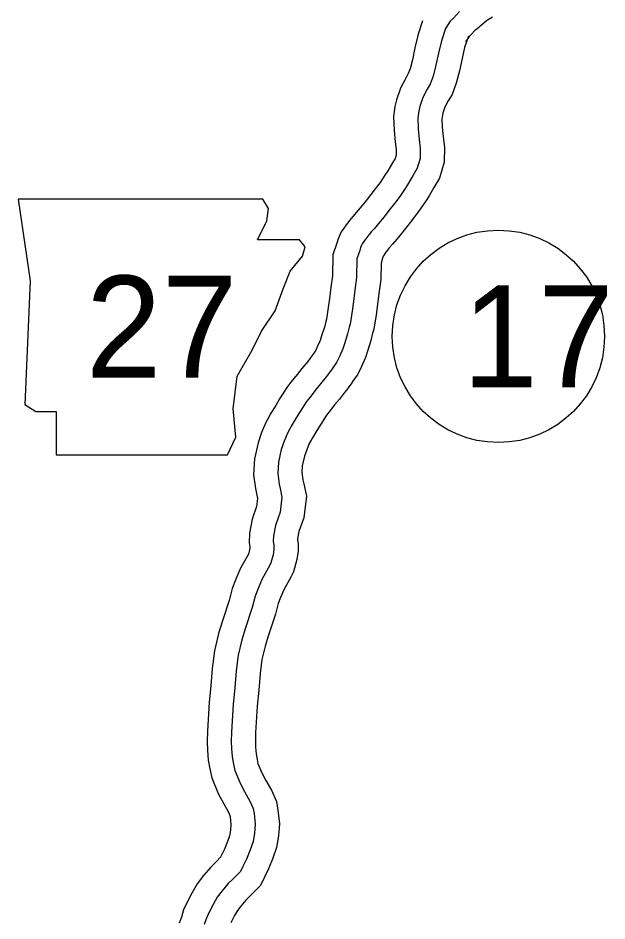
# Model space of a CAD drawing. Extents: x -83719 to 153526, y -11835 to 11446.
# Drawn here: x 14455.4 to 14577.4, y -1976 to -1789 of the extents above; entities that cross this region are included whole.
import ezdxf

# ---------------------------------------------------------------- set-up
doc = ezdxf.new("R2010")
doc.units = 0
for name, color, linetype in [('Level 10', 7, 'Continuous'), ('Level 21', 7, 'Continuous'), ('Level 27', 7, 'Continuous'), ('Level 59', 7, 'Continuous')]:
    doc.layers.add(name, color=color, linetype=linetype)

msp = doc.modelspace()

# ---------------------------------------------------------------- linework, layer by layer
at = {"layer": 'Level 10'}
for points in [[(14539.22, -1789.56), (14538.31, -1792.3), (14537.64, -1795.11), (14537.11, -1797.6), (14536.63, -1799.49), (14536.27, -1800.45), (14535.8, -1801.25), (14534.65, -1803.45), (14533.81, -1805.91), (14533.5, -1807.25), (14533.21, -1809.38), (14533.32, -1812.26), (14533.57, -1814.63), (14533.73, -1816.2), (14533.73, -1817.34), (14533.52, -1818.04), (14532.96, -1818.97), (14532, -1820.6), (14531.43, -1821.52), (14530.41, -1823.01), (14529.4, -1824.36), (14528.28, -1825.8), (14527.33, -1827.03), (14526.29, -1828.29), (14525.46, -1829.25), (14524.81, -1830), (14524.35, -1830.53), (14524.13, -1830.81), (14523.17, -1832.07), (14523.09, -1832.24), (14522.36, -1833.28), (14521.72, -1834.69), (14521.43, -1835.59), (14520.64, -1838.02), (14520.55, -1842.34), (14520.21, -1844.7), (14519.94, -1847.06), (14519.68, -1848.95), (14519.29, -1851.34), (14519.17, -1851.81), (14518.87, -1853), (14518.3, -1854.79), (14518.02, -1855.74), (14517.47, -1856.92), (14517.07, -1857.77), (14516.66, -1858.35), (14516.26, -1858.94), (14515.77, -1859.6), (14515.57, -1859.9), (14515.41, -1860.08), (14514.21, -1861.59), (14513.2, -1862.8), (14511.95, -1864.4), (14511.1, -1865.49), (14509.6, -1867.85), (14508.78, -1869.2), (14507.64, -1871.03), (14507.27, -1871.77), (14506.73, -1872.78), (14505.87, -1874.82), (14505.12, -1876.97), (14504.36, -1880.28), (14504.16, -1883.56), (14504.59, -1886.39), (14504.81, -1887.44), (14505.02, -1888.46)], [(14553.73, -1788.77), (14552.66, -1789.42), (14552.5, -1789.54), (14551.45, -1790.43), (14550.46, -1791.26), (14550.14, -1791.48), (14549.2, -1792.43), (14548.89, -1792.77), (14548.12, -1793.91)], [(14548.71, -1792.7), (14547.94, -1795.04), (14547.4, -1797.31), (14546.85, -1799.88), (14546.19, -1802.47), (14545.33, -1804.78), (14544.54, -1806.12), (14543.87, -1807.39), (14543.44, -1808.67), (14543.35, -1809.07), (14543.23, -1809.87), (14543.3, -1811.54), (14543.51, -1813.59), (14543.74, -1815.69), (14543.73, -1818.83), (14542.73, -1822.14), (14541.55, -1824.07), (14540.57, -1825.77), (14539.8, -1826.99), (14538.55, -1828.84), (14537.35, -1830.42), (14536.2, -1831.92), (14535.14, -1833.28), (14533.91, -1834.76), (14533.01, -1835.8), (14532.39, -1836.52), (14532.05, -1836.92), (14532.01, -1836.97), (14531.62, -1837.48), (14531.09, -1838.24), (14531.07, -1838.3), (14530.95, -1838.67), (14530.61, -1839.71), (14530.54, -1843.15), (14530.13, -1845.99), (14529.86, -1848.31), (14529.57, -1850.43), (14529.09, -1853.38), (14528.87, -1854.25), (14528.49, -1855.73), (14527.85, -1857.74), (14527.4, -1859.27), (14526.53, -1861.15), (14525.73, -1862.84), (14524.87, -1864.06), (14524.41, -1864.74), (14523.96, -1865.35), (14523.48, -1866.05), (14523.05, -1866.54), (14521.97, -1867.9), (14520.98, -1869.09), (14519.83, -1870.56), (14519.28, -1871.26), (14518.1, -1873.11), (14517.31, -1874.42), (14516.38, -1875.93), (14516.14, -1876.39), (14515.75, -1877.11), (14515.21, -1878.41), (14514.74, -1879.74), (14514.29, -1881.71), (14514.21, -1883.1), (14514.43, -1884.62), (14514.61, -1885.43), (14515.13, -1888.03)], [(14505.02, -1888.46), (14504.83, -1890.16), (14503.87, -1892.76), (14503.38, -1895.65), (14503.26, -1897.58), (14503.41, -1898.6), (14503.41, -1898.64), (14503.34, -1899.13), (14503.11, -1900.02), (14501.49, -1902.92), (14500.53, -1905.22), (14499.76, -1907.16), (14499.12, -1909.64), (14497.73, -1913.82), (14496.94, -1916.48), (14496.07, -1920.06), (14495.61, -1923.7), (14495.33, -1927.3), (14494.98, -1930.68), (14494.62, -1936.67), (14494.57, -1938.88), (14494.61, -1940.6), (14494.81, -1942.67), (14495.12, -1944.53), (14495.54, -1946.36), (14496.84, -1949.58), (14498, -1951.76), (14498.98, -1953.46), (14499.3, -1954.18), (14499.33, -1954.38), (14499.5, -1956.03), (14499.41, -1957.19), (14499.22, -1958.35), (14498.82, -1959.54), (14498.18, -1961.11), (14497.48, -1962.5), (14497.32, -1962.83), (14496.41, -1963.76), (14495.3, -1964.87), (14493.82, -1966.57), (14492.47, -1968.31), (14491.39, -1970.26), (14490.53, -1972.01), (14489.69, -1973.72), (14489.22, -1975.2), (14488.79, -1976.48)], [(14515.13, -1888.03), (14514.63, -1892.47), (14513.57, -1895.35), (14513.32, -1896.8), (14513.3, -1897.14), (14513.41, -1897.86), (14513.41, -1899.42), (14513.14, -1901.14), (14512.5, -1903.66), (14511.89, -1904.8), (14510.5, -1907.3), (14509.79, -1909), (14509.28, -1910.27), (14508.71, -1912.46), (14507.27, -1916.82), (14506.59, -1919.11), (14505.92, -1921.88), (14505.56, -1924.72), (14505.29, -1928.2), (14504.95, -1931.5), (14504.61, -1937.07), (14504.58, -1938.87), (14504.6, -1940.02), (14504.73, -1941.36), (14504.93, -1942.58), (14505.11, -1943.36), (14505.92, -1945.35), (14506.75, -1946.92), (14507.89, -1948.9), (14508.96, -1951.27), (14509.25, -1953.07), (14509.54, -1955.9), (14509.35, -1958.41), (14508.94, -1960.8), (14508.2, -1963.01), (14507.29, -1965.24), (14506.45, -1966.92), (14505.61, -1968.66), (14503.51, -1970.8), (14502.62, -1971.69), (14501.56, -1972.92), (14500.84, -1973.85), (14500.25, -1974.9), (14499.5, -1976.42)]]:
    msp.add_lwpolyline(points, dxfattribs=at)
at = {"layer": 'Level 21'}
msp.add_lwpolyline([(14455.37, -1826.47), (14457.91, -1843.39), (14456.78, -1869.05), (14459.04, -1870.46), (14463.27, -1870.46), (14463.27, -1879.48), (14498.8, -1879.48), (14500.49, -1875.81), (14499.93, -1869.89), (14500.77, -1863.12), (14503.87, -1857.77), (14505.85, -1853.82), (14508.67, -1849.59), (14510.36, -1845.08), (14511.77, -1841.41), (14514.31, -1838.31), (14514.87, -1836.34), (14513.74, -1834.93), (14505, -1834.93), (14506.97, -1830.98), (14507.26, -1828.44), (14506.09, -1826.49)], close=True, dxfattribs=at)
at = {"layer": 'Level 27'}
msp.add_circle((14554.93, -1854.9), 22, dxfattribs=at)
at = {"layer": 'Level 59'}
for points in [[(14546.9, -1787.63), (14545.6, -1788.96), (14544.97, -1789.63), (14543.96, -1791.13)], [(14543.96, -1791.13), (14543.13, -1793.67), (14542.52, -1796.21), (14541.98, -1798.74), (14541.41, -1800.98), (14540.8, -1802.62), (14540.17, -1803.68), (14539.26, -1805.42), (14538.63, -1807.29), (14538.42, -1808.16), (14538.22, -1809.63), (14538.31, -1811.9), (14538.54, -1814.11), (14538.74, -1815.94), (14538.73, -1818.08), (14538.12, -1820.09), (14537.25, -1821.52), (14536.28, -1823.19), (14535.62, -1824.26), (14534.48, -1825.92), (14533.38, -1827.39), (14532.24, -1828.86), (14531.24, -1830.16), (14530.1, -1831.53), (14529.23, -1832.53), (14528.6, -1833.26), (14528.2, -1833.73), (14528.07, -1833.89), (14527.43, -1834.73), (14527.4, -1834.79), (14526.73, -1835.76), (14526.39, -1836.49), (14526.19, -1837.13), (14525.62, -1838.87), (14525.54, -1842.74), (14525.17, -1845.35), (14524.9, -1847.69), (14524.63, -1849.69), (14524.19, -1852.36), (14524.02, -1853.03), (14523.68, -1854.36), (14523.08, -1856.27), (14522.71, -1857.5), (14522, -1859.04), (14521.4, -1860.31), (14520.77, -1861.21), (14520.33, -1861.84), (14519.86, -1862.47), (14519.53, -1862.97), (14519.23, -1863.31), (14518.09, -1864.74), (14517.09, -1865.94), (14515.89, -1867.48), (14515.19, -1868.38), (14513.85, -1870.48), (14513.05, -1871.81), (14512.01, -1873.48), (14511.71, -1874.08), (14511.24, -1874.95), (14510.54, -1876.62), (14509.93, -1878.35), (14509.33, -1880.99), (14509.19, -1883.33), (14509.51, -1885.5), (14509.71, -1886.44), (14510.07, -1888.24)], [(14510.07, -1888.24), (14509.73, -1891.32), (14508.72, -1894.06), (14508.35, -1896.23), (14508.28, -1897.36), (14508.41, -1898.23), (14508.41, -1899.03), (14508.24, -1900.14), (14507.8, -1901.84), (14507.5, -1902.41), (14506, -1905.11), (14505.16, -1907.11), (14504.52, -1908.71), (14503.91, -1911.05), (14502.5, -1915.32), (14501.77, -1917.79), (14500.99, -1920.97), (14500.58, -1924.21), (14500.31, -1927.75), (14499.96, -1931.09), (14499.61, -1936.87), (14499.58, -1938.87), (14499.6, -1940.31), (14499.77, -1942.02), (14500.03, -1943.55), (14500.32, -1944.86), (14501.38, -1947.47), (14502.38, -1949.34), (14503.44, -1951.18), (14504.13, -1952.72), (14504.29, -1953.72), (14504.52, -1955.96), (14504.38, -1957.8), (14504.08, -1959.57), (14503.51, -1961.27), (14502.74, -1963.18), (14501.97, -1964.71), (14501.46, -1965.75), (14499.96, -1967.28), (14498.96, -1968.28), (14497.69, -1969.75), (14496.66, -1971.08), (14495.82, -1972.58), (14495.02, -1974.22), (14494.35, -1975.58), (14493.98, -1976.75)]]:
    msp.add_lwpolyline(points, dxfattribs=at)

# ---------------------------------------------------------------- texts
at = {"layer": 'Level 21'}
msp.add_text('27', height=21.12, dxfattribs=at).set_placement((14469.42, -1863.45))
at = {"layer": 'Level 27'}
msp.add_text('17', height=21.12, dxfattribs=at).set_placement((14547.45, -1865.46))

doc.saveas('drawing.dxf')
